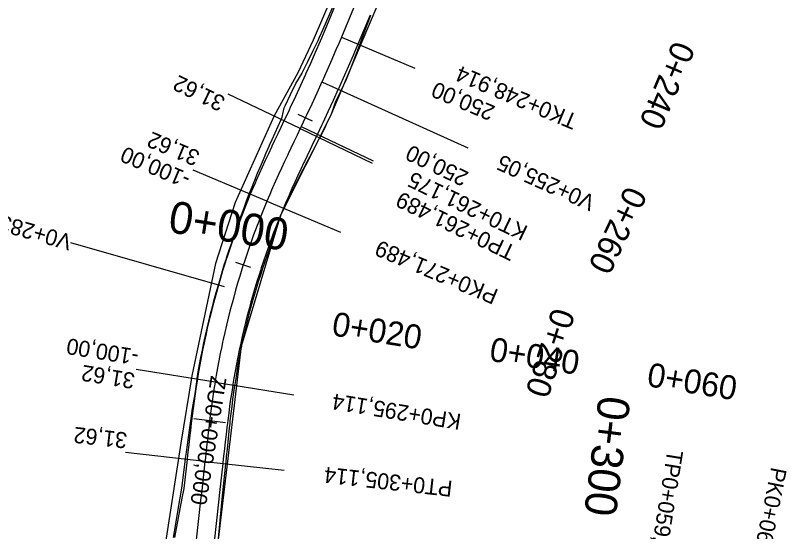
# Model space of a CAD drawing. Extents: x -636600 to -628587, y -1090963 to -1085869.
# Drawn here: x -635241.9 to -635145.3, y -1089291.2 to -1089226.6 of the extents above; entities that cross this region are included whole.
import ezdxf

# ---------------------------------------------------------------- set-up
doc = ezdxf.new("R2010")
doc.units = 0
for name, color, linetype in [('01_PARCELY_NÁVRH_PC', 7, 'Continuous'), ('HEKTOMETRY100', 7, 'Continuous'), ('HEKTOMETRY20', 7, 'Continuous'), ('HL_BODY', 7, 'Continuous'), ('POLOMERY', 7, 'Continuous'), ('situace_osa', 7, 'Continuous'), ('situace_těleso', 7, 'Continuous'), ('situace_vozovka', 7, 'Continuous'), ('VRCHOLY', 7, 'Continuous')]:
    doc.layers.add(name, color=color, linetype=linetype)

msp = doc.modelspace()

# ---------------------------------------------------------------- linework, layer by layer
at = {"layer": '01_PARCELY_NÁVRH_PC'}
for points in [[(-635330.566, -1089446.643), (-635298.213, -1089420.806), (-635288.079, -1089410.164), (-635264.331, -1089373.964), (-635254.086, -1089356.993), (-635246.128, -1089338.471), (-635234.426, -1089322.984), (-635219.428, -1089309.465), (-635217.22, -1089298.602), (-635216.759, -1089294.724), (-635213.584, -1089268.009), (-635208.643, -1089251.564), (-635202.355, -1089239.145), (-635185.71, -1089199.8)], [(-635192.24, -1089201), (-635204.59, -1089229.71), (-635206.52, -1089233.8), (-635209.49, -1089239.17), (-635214.36, -1089250.02), (-635216.84, -1089257.66), (-635219.78, -1089271.75), (-635221.15, -1089280.15), (-635224.03, -1089298.81), (-635229.51, -1089304.8), (-635229.97, -1089308.18), (-635238.46, -1089315.76), (-635245.92, -1089327.02), (-635250.47, -1089335.15), (-635256.4, -1089347.17), (-635257.18, -1089348.82), (-635260.67, -1089356.2), (-635270.56, -1089373.07), (-635271.48, -1089375.02)]]:
    msp.add_lwpolyline(points, dxfattribs=at)
at = {"layer": 'HEKTOMETRY100'}
msp.add_lwpolyline([(-635215.576, -1089277.614), (-635219.545, -1089277.12)], dxfattribs=at)
at = {"layer": 'HEKTOMETRY20'}
for points in [[(-635204.667, -1089239.868), (-635206.474, -1089239.012)], [(-635212.387, -1089258.157), (-635214.291, -1089257.543)]]:
    msp.add_lwpolyline(points, dxfattribs=at)
at = {"layer": 'HL_BODY'}
for points in [[(-635201.048, -1089229.32), (-635191.83, -1089233.196)], [(-635206.212, -1089240.784), (-635197.195, -1089245.108)], [(-635206.076, -1089240.501), (-635197.059, -1089244.825)], [(-635210.385, -1089249.871), (-635201.163, -1089253.738)], [(-635216.876, -1089272.529), (-635207.005, -1089274.131)], [(-635218.148, -1089282.447), (-635208.21, -1089283.553)]]:
    msp.add_lwpolyline(points, dxfattribs=at)
at = {"layer": 'POLOMERY'}
for points in [[(-635201.048, -1089229.32), (-635191.83, -1089233.196)], [(-635206.212, -1089240.784), (-635215.229, -1089236.46)], [(-635206.076, -1089240.501), (-635197.059, -1089244.825)], [(-635210.385, -1089249.871), (-635219.606, -1089246.003)], [(-635216.876, -1089272.529), (-635226.747, -1089270.927)], [(-635218.148, -1089282.447), (-635228.087, -1089281.34)]]:
    msp.add_lwpolyline(points, dxfattribs=at)
at = {"layer": 'situace_osa'}
msp.add_lwpolyline([(-635199.53, -1089225.712), (-635201.048, -1089229.32), (-635201.471, -1089230.32), (-635201.646, -1089230.731), (-635202.253, -1089232.138), (-635202.869, -1089233.541), (-635203.475, -1089234.901), (-635203.493, -1089234.941), (-635204.126, -1089236.337), (-635204.768, -1089237.729), (-635205.418, -1089239.117), (-635205.571, -1089239.44), (-635206.076, -1089240.501), (-635206.212, -1089240.784), (-635206.605, -1089241.604), (-635206.997, -1089242.424), (-635207.388, -1089243.244), (-635207.724, -1089243.953), (-635207.777, -1089244.066), (-635208.163, -1089244.889), (-635208.546, -1089245.714), (-635208.925, -1089246.54), (-635209.299, -1089247.369), (-635209.667, -1089248.2), (-635209.799, -1089248.502), (-635210.029, -1089249.034), (-635210.385, -1089249.871), (-635210.732, -1089250.71), (-635211.072, -1089251.553), (-635211.404, -1089252.398), (-635211.686, -1089253.132), (-635211.729, -1089253.247), (-635212.046, -1089254.099), (-635212.355, -1089254.953), (-635212.657, -1089255.81), (-635212.95, -1089256.67), (-635213.236, -1089257.533), (-635213.339, -1089257.85), (-635213.514, -1089258.398), (-635213.784, -1089259.265), (-635214.046, -1089260.135), (-635214.3, -1089261.008), (-635214.547, -1089261.882), (-635214.754, -1089262.645), (-635214.785, -1089262.759), (-635215.015, -1089263.638), (-635215.238, -1089264.519), (-635215.452, -1089265.402), (-635215.658, -1089266.287), (-635215.857, -1089267.174), (-635215.928, -1089267.504), (-635216.047, -1089268.063), (-635216.229, -1089268.953), (-635216.403, -1089269.845), (-635216.569, -1089270.738), (-635216.727, -1089271.633), (-635216.858, -1089272.417), (-635216.876, -1089272.529), (-635217.018, -1089273.427), (-635217.152, -1089274.326), (-635217.28, -1089275.226), (-635217.401, -1089276.127), (-635217.518, -1089277.029), (-635217.56, -1089277.367), (-635217.63, -1089277.931), (-635217.738, -1089278.834), (-635217.843, -1089279.737), (-635217.946, -1089280.64), (-635218.048, -1089281.543), (-635218.136, -1089282.334), (-635218.148, -1089282.447), (-635218.553, -1089286.083), (-635218.689, -1089287.303), (-635219.242, -1089292.272)], dxfattribs=at)
at = {"layer": 'situace_těleso'}
for points in [[(-635222.096, -1089291.954), (-635221.254, -1089287.017), (-635221.035, -1089285.807), (-635220.596, -1089282.174), (-635220.581, -1089282.061), (-635220.475, -1089281.272), (-635220.352, -1089280.368), (-635220.227, -1089279.462), (-635220.1, -1089278.555), (-635219.969, -1089277.646), (-635219.885, -1089277.077), (-635219.833, -1089276.736), (-635219.693, -1089275.825), (-635219.546, -1089274.913), (-635219.392, -1089274), (-635219.251, -1089273.084), (-635219.128, -1089272.164), (-635219.113, -1089272.048), (-635218.981, -1089271.246), (-635218.82, -1089270.33), (-635218.65, -1089269.417), (-635218.47, -1089268.505), (-635218.282, -1089267.595), (-635218.16, -1089267.024), (-635218.086, -1089266.686), (-635217.88, -1089265.78), (-635217.666, -1089264.876), (-635217.442, -1089263.974), (-635217.21, -1089263.074), (-635216.97, -1089262.176), (-635216.938, -1089262.059), (-635216.72, -1089261.281), (-635216.464, -1089260.388), (-635216.21, -1089259.494), (-635215.949, -1089258.602), (-635215.679, -1089257.713), (-635215.505, -1089257.151), (-635215.403, -1089256.826), (-635215.119, -1089255.941), (-635214.786, -1089255.072), (-635214.493, -1089254.19), (-635214.192, -1089253.311), (-635213.884, -1089252.434), (-635213.842, -1089252.315), (-635213.569, -1089251.559), (-635213.248, -1089250.686), (-635212.92, -1089249.816), (-635212.585, -1089248.948), (-635212.243, -1089248.082), (-635212.023, -1089247.533), (-635211.896, -1089247.221), (-635211.545, -1089246.364), (-635211.189, -1089245.51), (-635210.829, -1089244.66), (-635210.467, -1089243.813), (-635210.103, -1089242.97), (-635210.052, -1089242.854), (-635209.737, -1089242.129), (-635209.367, -1089241.292), (-635208.991, -1089240.461), (-635208.615, -1089239.632), (-635208.485, -1089239.346), (-635208.218, -1089238.186), (-635208.065, -1089237.867), (-635207.415, -1089236.499), (-635206.774, -1089235.127), (-635205.97, -1089233.827), (-635205.95, -1089233.788), (-635205.3, -1089232.466), (-635204.637, -1089231.101), (-635203.971, -1089229.736), (-635203.78, -1089229.337), (-635203.347, -1089228.352), (-635201.781, -1089224.766)], [(-635197.406, -1089226.606), (-635198.775, -1089230.275), (-635199.161, -1089231.303), (-635199.321, -1089231.725), (-635199.876, -1089233.172), (-635200.439, -1089234.616), (-635201.056, -1089235.988), (-635201.077, -1089236.028), (-635201.798, -1089237.401), (-635202.293, -1089238.878), (-635202.938, -1089240.287), (-635203.098, -1089240.612), (-635203.637, -1089241.67), (-635203.784, -1089241.948), (-635204.209, -1089242.752), (-635204.632, -1089243.553), (-635205.052, -1089244.354), (-635205.413, -1089245.044), (-635205.47, -1089245.154), (-635205.884, -1089245.953), (-635206.295, -1089246.752), (-635206.701, -1089247.552), (-635207.102, -1089248.352), (-635207.497, -1089249.153), (-635207.638, -1089249.443), (-635207.886, -1089249.955), (-635208.268, -1089250.758), (-635208.643, -1089251.564), (-635208.947, -1089252.399), (-635209.228, -1089253.242), (-635209.464, -1089253.973), (-635209.5, -1089254.088), (-635209.764, -1089254.936), (-635210.044, -1089255.778), (-635210.344, -1089256.612), (-635210.636, -1089257.448), (-635210.922, -1089258.288), (-635211.025, -1089258.596), (-635211.199, -1089259.13), (-635211.469, -1089259.975), (-635211.729, -1089260.822), (-635211.982, -1089261.672), (-635212.226, -1089262.525), (-635212.432, -1089263.268), (-635212.462, -1089263.379), (-635212.689, -1089264.237), (-635212.908, -1089265.096), (-635213.119, -1089265.957), (-635213.321, -1089266.821), (-635213.514, -1089267.687), (-635213.584, -1089268.009), (-635213.699, -1089268.554), (-635213.876, -1089269.423), (-635214.03, -1089270.296), (-635214.158, -1089271.174), (-635214.29, -1089272.051), (-635214.411, -1089272.817), (-635214.428, -1089272.926), (-635214.558, -1089273.804), (-635214.68, -1089274.685), (-635214.796, -1089275.57), (-635214.904, -1089276.457), (-635215.008, -1089277.346), (-635215.045, -1089277.68), (-635215.106, -1089278.238), (-635215.201, -1089279.133), (-635215.292, -1089280.03), (-635215.381, -1089280.93), (-635215.468, -1089281.831), (-635215.544, -1089282.622), (-635215.555, -1089282.735), (-635215.938, -1089286.375), (-635216.056, -1089287.596), (-635216.539, -1089292.573)]]:
    msp.add_lwpolyline(points, dxfattribs=at)
at = {"layer": 'situace_vozovka'}
for points in [[(-635201.604, -1089224.84), (-635203.122, -1089228.447), (-635203.541, -1089229.439), (-635203.715, -1089229.846), (-635204.316, -1089231.24), (-635204.927, -1089232.631), (-635205.527, -1089233.978), (-635205.545, -1089234.018), (-635206.173, -1089235.401), (-635206.808, -1089236.781), (-635207.452, -1089238.156), (-635207.604, -1089238.477), (-635208.105, -1089239.528), (-635208.241, -1089239.811), (-635208.634, -1089240.632), (-635209.028, -1089241.454), (-635209.42, -1089242.279), (-635209.758, -1089242.993), (-635209.812, -1089243.107), (-635210.202, -1089243.937), (-635210.589, -1089244.771), (-635210.973, -1089245.609), (-635211.352, -1089246.45), (-635211.727, -1089247.295), (-635211.862, -1089247.603), (-635212.096, -1089248.145), (-635212.459, -1089249), (-635212.815, -1089249.859), (-635213.163, -1089250.72), (-635213.502, -1089251.585), (-635213.79, -1089252.335), (-635213.834, -1089252.453), (-635214.158, -1089253.323), (-635214.474, -1089254.197), (-635214.783, -1089255.074), (-635215.083, -1089255.953), (-635215.375, -1089256.835), (-635215.48, -1089257.159), (-635215.659, -1089257.719), (-635215.935, -1089258.607), (-635216.203, -1089259.496), (-635216.463, -1089260.388), (-635216.715, -1089261.282), (-635216.927, -1089262.062), (-635216.959, -1089262.179), (-635217.194, -1089263.078), (-635217.422, -1089263.979), (-635217.641, -1089264.882), (-635217.852, -1089265.786), (-635218.055, -1089266.693), (-635218.128, -1089267.031), (-635218.249, -1089267.602), (-635218.435, -1089268.512), (-635218.613, -1089269.424), (-635218.783, -1089270.337), (-635218.944, -1089271.252), (-635219.078, -1089272.054), (-635219.097, -1089272.169), (-635219.242, -1089273.086), (-635219.379, -1089274.002), (-635219.509, -1089274.918), (-635219.632, -1089275.833), (-635219.75, -1089276.747), (-635219.793, -1089277.089), (-635219.863, -1089277.659), (-635219.972, -1089278.57), (-635220.078, -1089279.479), (-635220.182, -1089280.387), (-635220.284, -1089281.293), (-635220.372, -1089282.085), (-635220.384, -1089282.198), (-635220.789, -1089285.834), (-635221.023, -1089287.043), (-635221.974, -1089291.968)], [(-635197.456, -1089226.584), (-635198.974, -1089230.192), (-635199.401, -1089231.201), (-635199.577, -1089231.616), (-635200.19, -1089233.035), (-635200.811, -1089234.452), (-635201.423, -1089235.823), (-635201.441, -1089235.864), (-635202.08, -1089237.272), (-635202.727, -1089238.677), (-635203.383, -1089240.077), (-635203.537, -1089240.404), (-635204.047, -1089241.474), (-635204.183, -1089241.757), (-635204.576, -1089242.576), (-635204.967, -1089243.393), (-635205.356, -1089244.21), (-635205.689, -1089244.913), (-635205.742, -1089245.026), (-635206.124, -1089245.841), (-635206.503, -1089246.656), (-635206.877, -1089247.472), (-635207.245, -1089248.288), (-635207.607, -1089249.104), (-635207.736, -1089249.401), (-635207.962, -1089249.922), (-635208.31, -1089250.741), (-635208.649, -1089251.561), (-635208.982, -1089252.385), (-635209.307, -1089253.212), (-635209.581, -1089253.929), (-635209.624, -1089254.041), (-635209.934, -1089254.874), (-635210.236, -1089255.709), (-635210.531, -1089256.547), (-635210.818, -1089257.387), (-635211.097, -1089258.231), (-635211.197, -1089258.541), (-635211.369, -1089259.076), (-635211.633, -1089259.924), (-635211.889, -1089260.775), (-635212.137, -1089261.628), (-635212.378, -1089262.482), (-635212.581, -1089263.228), (-635212.611, -1089263.34), (-635212.836, -1089264.199), (-635213.054, -1089265.06), (-635213.263, -1089265.923), (-635213.465, -1089266.788), (-635213.659, -1089267.655), (-635213.729, -1089267.978), (-635213.844, -1089268.523), (-635214.022, -1089269.394), (-635214.193, -1089270.265), (-635214.355, -1089271.139), (-635214.509, -1089272.013), (-635214.637, -1089272.78), (-635214.655, -1089272.89), (-635214.794, -1089273.768), (-635214.926, -1089274.65), (-635215.051, -1089275.534), (-635215.171, -1089276.421), (-635215.285, -1089277.311), (-635215.327, -1089277.645), (-635215.396, -1089278.203), (-635215.503, -1089279.097), (-635215.608, -1089279.994), (-635215.71, -1089280.892), (-635215.811, -1089281.793), (-635215.899, -1089282.583), (-635215.912, -1089282.696), (-635216.317, -1089286.332), (-635216.453, -1089287.552), (-635217.006, -1089292.521)]]:
    msp.add_lwpolyline(points, dxfattribs=at)
at = {"layer": 'VRCHOLY'}
for points in [[(-635203.425, -1089234.972), (-635185.184, -1089243.175)], [(-635215.716, -1089260.602), (-635234.942, -1089255.094)]]:
    msp.add_lwpolyline(points, dxfattribs=at)

# ---------------------------------------------------------------- texts
at = {"layer": 'HEKTOMETRY100'}
for s, rotation, p in [('0+000', 350.84529, (-635222.886, -1089253.72)), ('0+300', 262.89668, (-635168.782, -1089274.099))]:
    msp.add_text(s, height=4, rotation=rotation, dxfattribs=at).set_placement(p)
at = {"layer": 'HEKTOMETRY20'}
for s, rotation, p in [('0+240', 247.19013, (-635159.406, -1089229.616)), ('0+260', 244.64933, (-635165.346, -1089247.793)), ('0+280', 252.12149, (-635174.562, -1089263.049)), ('0+020', 350.84529, (-635202.363, -1089266.65)), ('0+040', 350.84529, (-635182.618, -1089269.832)), ('0+060', 350.84521, (-635162.873, -1089273.014))]:
    msp.add_text(s, height=3, rotation=rotation, dxfattribs=at).set_placement(p)
at = {"layer": 'HL_BODY'}
for s, rotation, p in [('TK0+248,914', 157.19013, (-635171.282, -1089239.107)), ('KT0+261,175', 154.38012, (-635177.529, -1089253.081)), ('TP0+261,489', 154.38012, (-635179.005, -1089255.586)), ('PK0+271,489', 157.24491, (-635181.245, -1089261.009)), ('ZU0+000,000', 260.84529, (-635217.393, -1089271.643)), ('KP0+295,114', 170.78106, (-635185.939, -1089276.537)), ('TP0+059,942', 260.84529, (-635160.187, -1089280.922)), ('PT0+305,114', 173.64585, (-635187.049, -1089284.904)), ('PK0+069,942', 258.6416, (-635147.177, -1089283.072))]:
    msp.add_text(s, height=2, rotation=rotation, dxfattribs=at).set_placement(p)
at = {"layer": 'POLOMERY'}
for s, rotation, p in [('31,62', 154.38012, (-635215.445, -1089236.911)), ('250,00', 157.19013, (-635181.645, -1089238.022)), ('31,62', 157.24491, (-635218.639, -1089243.697)), ('-100,00', 157.24491, (-635219.8, -1089246.464)), ('250,00', 154.38012, (-635184.96, -1089246.294)), ('-100,00', 170.78106, (-635226.346, -1089268.459)), ('31,62', 170.78106, (-635226.827, -1089271.421)), ('31,62', 173.64585, (-635227.81, -1089278.855))]:
    msp.add_text(s, height=2, rotation=rotation, dxfattribs=at).set_placement(p)
at = {"layer": 'VRCHOLY'}
for s, rotation, p in [('V0+255,05', 155.78512, (-635169.077, -1089249.323)), ('V0+283,47', 164.01298, (-635234.667, -1089254.133))]:
    msp.add_text(s, height=2, rotation=rotation, dxfattribs=at).set_placement(p)

doc.saveas('drawing.dxf')
